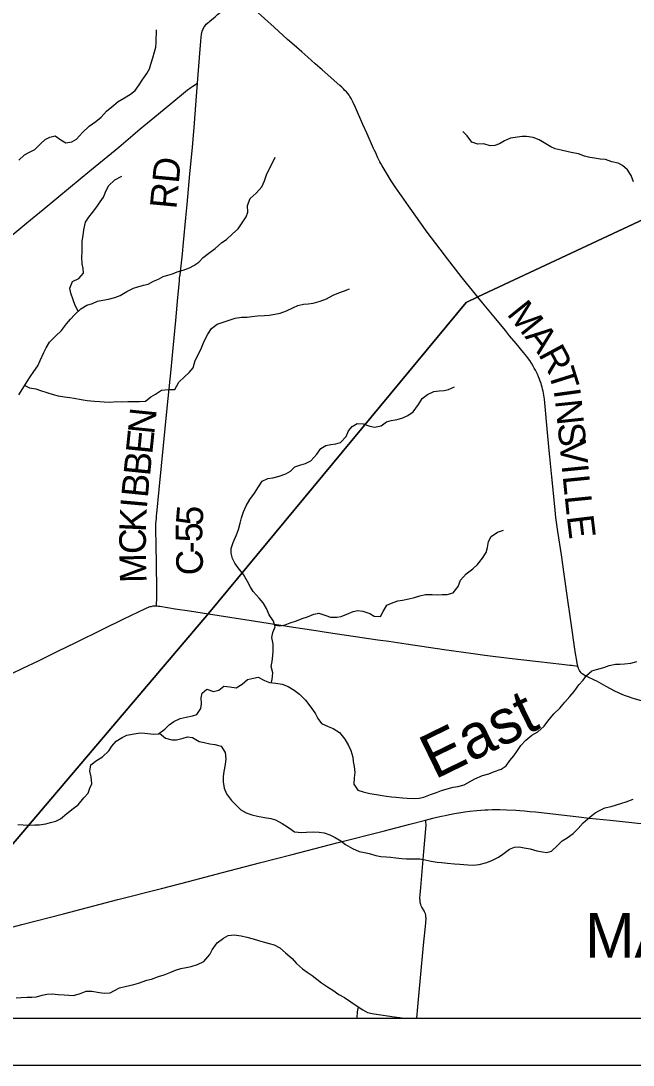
# Model space of a CAD drawing. Extents: x 0 to 34, y 0 to 22.
# Drawn here: x 5.838 to 7.143, y 14 to 16.226 of the extents above; entities that cross this region are included whole.
import ezdxf

# ---------------------------------------------------------------- set-up
doc = ezdxf.new("R2010")
doc.units = 0
for name, color, linetype in [('GM_X_Corporation_Text', 7, 'Continuous'), ('GM_X_County_Road', 7, 'Continuous'), ('GM_X_County_Road_Text', 7, 'Continuous'), ('GM_X_Minor_River', 7, 'Continuous'), ('GM_X_Minor_River_Text', 7, 'Continuous'), ('GM_X_State_Route', 7, 'Continuous'), ('GM_X_Township_Road', 7, 'Continuous'), ('SH_Data', 7, 'Continuous')]:
    doc.layers.add(name, color=color, linetype=linetype)

msp = doc.modelspace()

# ---------------------------------------------------------------- linework, layer by layer
at = {"layer": 'GM_X_County_Road'}
for points in [[(6.2145, 16.0932), (6.2186, 16.1478), (6.2214, 16.1825), (6.2222, 16.1911), (6.2229, 16.1966), (6.2236, 16.2003), (6.2245, 16.2037), (6.2257, 16.2071), (6.227, 16.2099), (6.2283, 16.212), (6.2299, 16.2145), (6.2314, 16.2164), (6.2332, 16.2185), (6.2356, 16.2209), (6.2406, 16.2254), (6.2521, 16.2348), (6.2574, 16.2391), (6.2781, 16.256), (6.3043, 16.2778)], [(6.8124, 15.637), (6.8071, 15.6433), (6.7878, 15.6669), (6.7766, 15.681), (6.7476, 15.7183), (6.7317, 15.739), (6.7046, 15.7754), (6.6645, 15.8315), (6.6493, 15.8528), (6.6372, 15.8701), (6.6276, 15.8847), (6.6165, 15.9027), (6.608, 15.9172), (6.6054, 15.9219), (6.6035, 15.9254), (6.6008, 15.931), (6.5986, 15.9354), (6.5961, 15.9409), (6.5939, 15.9458), (6.5916, 15.9507), (6.5901, 15.9541), (6.5762, 15.9854), (6.5673, 16.0052), (6.5517, 16.0411), (6.5468, 16.0518), (6.5445, 16.0561), (6.5422, 16.0606), (6.5397, 16.0645), (6.5376, 16.0678), (6.5348, 16.0712), (6.5321, 16.0745), (6.529, 16.0777), (6.5261, 16.0807), (6.5223, 16.0842), (6.5184, 16.0878), (6.5058, 16.0989), (6.4988, 16.1051), (6.4802, 16.1215), (6.4657, 16.1342), (6.4499, 16.1483), (6.4368, 16.1596), (6.4205, 16.174), (6.4064, 16.1863), (6.3779, 16.2123), (6.3368, 16.2492)], [(6.1268, 14.9789), (6.1273, 14.9853), (6.1278, 14.9921), (6.128, 14.9965), (6.1281, 15.0002), (6.1278, 15.0176), (6.1261, 15.1127), (6.1256, 15.1381), (6.1257, 15.1438), (6.1258, 15.1493), (6.126, 15.1545), (6.1262, 15.1592), (6.1268, 15.166), (6.1272, 15.1712), (6.1275, 15.1759), (6.1327, 15.2272), (6.1377, 15.2772), (6.15, 15.4002), (6.1586, 15.4824), (6.1629, 15.5281), (6.1681, 15.5869), (6.1725, 15.6364), (6.1759, 15.6709), (6.1765, 15.6778), (6.1773, 15.6845), (6.1824, 15.7296), (6.1848, 15.7537), (6.1896, 15.8062), (6.1923, 15.8347), (6.1953, 15.8668), (6.1985, 15.8995), (6.2038, 15.9558), (6.2083, 16.0078), (6.2124, 16.0654), (6.2145, 16.0932)], [(7.0255, 14.8507), (7.0249, 14.8528), (7.0234, 14.8614), (7.0201, 14.8817), (7.0116, 14.942), (7.0024, 15.0059), (6.9967, 15.0465), (6.9906, 15.0876), (6.983, 15.1372), (6.9789, 15.1674), (6.9772, 15.1829), (6.9723, 15.233), (6.9703, 15.254), (6.9674, 15.2825), (6.9661, 15.2969), (6.9654, 15.3032), (6.9617, 15.3406), (6.9546, 15.4192), (6.9539, 15.4236), (6.9533, 15.4278), (6.9524, 15.4324), (6.9515, 15.4369), (6.9504, 15.4411), (6.9494, 15.4453), (6.9481, 15.4493), (6.947, 15.4529), (6.9451, 15.4581), (6.9436, 15.4622), (6.9416, 15.4669), (6.9392, 15.4725), (6.9371, 15.477), (6.935, 15.4814), (6.9327, 15.4857), (6.9306, 15.4896), (6.9268, 15.4959), (6.923, 15.5016), (6.9201, 15.5054), (6.9165, 15.5102), (6.9133, 15.5144), (6.9097, 15.5188), (6.8937, 15.5385), (6.8801, 15.5547), (6.8712, 15.5658), (6.847, 15.595), (6.8226, 15.6247), (6.8124, 15.637)], [(5.7389, 14.7973), (5.7589, 14.8065), (5.7955, 14.8235), (5.842, 14.8458), (5.8755, 14.862), (5.8984, 14.8732), (5.9168, 14.8822), (5.9548, 14.9006), (6.0128, 14.9292), (6.0575, 14.951), (6.087, 14.9655), (6.1034, 14.9732), (6.1115, 14.9766), (6.1136, 14.9773), (6.1157, 14.9779), (6.1176, 14.9784), (6.12, 14.9788), (6.1233, 14.979), (6.1268, 14.9789)], [(6.1268, 14.9789), (6.1289, 14.9788), (6.1313, 14.9786), (6.1343, 14.9782), (6.1671, 14.9729), (6.1972, 14.9681), (6.2383, 14.9619)], [(6.2383, 14.9619), (6.2832, 14.955), (6.3384, 14.9463), (6.4194, 14.9337), (6.4624, 14.9272), (6.4937, 14.9224), (6.5656, 14.9115), (6.5994, 14.9068), (6.6222, 14.9036), (6.6597, 14.8981), (6.7408, 14.886), (6.8023, 14.8771), (6.8269, 14.874), (6.8792, 14.8677), (6.9415, 14.8606), (6.9916, 14.8549), (7.0082, 14.8528), (7.0123, 14.8523), (7.0166, 14.8518), (7.0255, 14.8507)], [(7.1852, 14.7695), (7.1416, 14.7821), (7.1375, 14.7834), (7.1333, 14.7848), (7.1295, 14.7862), (7.1252, 14.7878), (7.1202, 14.7898), (7.1148, 14.792), (7.1105, 14.7941), (7.1058, 14.7963), (7.1047, 14.797), (7.0856, 14.8073), (7.0661, 14.8181), (7.0623, 14.82), (7.0594, 14.8215), (7.0554, 14.8232), (7.0515, 14.8249), (7.0474, 14.8268), (7.0447, 14.8281), (7.0421, 14.8294), (7.0382, 14.8317), (7.0351, 14.834), (7.0324, 14.8365), (7.0304, 14.8388), (7.029, 14.8409), (7.0276, 14.8437), (7.0269, 14.8455), (7.0264, 14.8473), (7.0257, 14.85), (7.0255, 14.8507)]]:
    msp.add_lwpolyline(points, dxfattribs=at)
at = {"layer": 'GM_X_Minor_River'}
for points in [[(5.8339, 15.929), (5.8454, 15.9403), (5.855, 15.9455), (5.868, 15.9517), (5.8799, 15.9637), (5.8895, 15.9727), (5.8995, 15.9783), (5.9113, 15.9808), (5.923, 15.9723), (5.9335, 15.9657), (5.9465, 15.9678), (5.9568, 15.9738), (5.9695, 15.988), (5.9834, 16.0015), (5.9979, 16.0116), (6.0095, 16.0209), (6.0203, 16.0333), (6.0318, 16.0426), (6.0452, 16.0542), (6.059, 16.062), (6.0717, 16.0698), (6.0813, 16.0773), (6.0905, 16.0893), (6.0964, 16.0995), (6.1068, 16.1138), (6.1119, 16.1236), (6.1154, 16.1338), (6.1194, 16.147), (6.1226, 16.1599), (6.1258, 16.1697), (6.1267, 16.18), (6.1271, 16.2065)], [(7.1444, 15.8825), (7.1389, 15.8966), (7.1315, 15.9081), (7.121, 15.9177), (7.1112, 15.9224), (7.0983, 15.9256), (7.0847, 15.9307), (7.0729, 15.9312), (7.0612, 15.9329), (7.0513, 15.9345), (7.04, 15.9377), (7.0267, 15.9424), (7.0146, 15.9449), (7.0051, 15.9465), (6.99, 15.9501), (6.9775, 15.9533), (6.9677, 15.9576), (6.9571, 15.9638), (6.9432, 15.972), (6.9303, 15.9771), (6.9163, 15.9792), (6.9068, 15.9793), (6.892, 15.9776), (6.8817, 15.9758), (6.8695, 15.9703), (6.8588, 15.9636), (6.8488, 15.9603), (6.8386, 15.9593), (6.8253, 15.964), (6.8124, 15.9627), (6.7995, 15.9674), (6.7899, 15.9808), (6.7801, 15.9897)], [(6.0499, 15.6408), (6.0637, 15.6493), (6.0779, 15.6564), (6.0874, 15.6589), (6.0996, 15.6625), (6.1091, 15.6647), (6.121, 15.671), (6.1313, 15.6754), (6.1416, 15.681), (6.1512, 15.6835), (6.1611, 15.6864), (6.1714, 15.6908), (6.184, 15.6948), (6.1973, 15.6992), (6.2069, 15.7044), (6.2172, 15.7115), (6.2265, 15.7212), (6.2384, 15.731), (6.2522, 15.741), (6.2664, 15.7534), (6.2764, 15.7601), (6.2895, 15.7717), (6.301, 15.7829), (6.3099, 15.7953), (6.3184, 15.8081), (6.3216, 15.8183), (6.321, 15.8324), (6.3266, 15.8475), (6.3393, 15.8587), (6.352, 15.8718), (6.3571, 15.8847), (6.3614, 15.8975), (6.3673, 15.9096), (6.3735, 15.922), (6.3802, 15.9356)], [(5.9602, 15.607), (5.9535, 15.6189), (5.9491, 15.6314), (5.9448, 15.6452), (5.9426, 15.6562), (5.9478, 15.6706), (5.9615, 15.6765), (5.9716, 15.6881), (5.9706, 15.698), (5.9688, 15.7079), (5.9678, 15.7223), (5.9687, 15.7333), (5.9689, 15.7466), (5.9687, 15.7565), (5.9707, 15.7686), (5.9724, 15.7803), (5.9761, 15.797), (5.9827, 15.8075), (5.9908, 15.8173), (6.0001, 15.8297), (6.007, 15.8402), (6.0144, 15.8504), (6.0187, 15.861), (6.0246, 15.8742), (6.0384, 15.8869), (6.053, 15.8947)], [(5.8461, 15.4487), (5.8562, 15.444), (5.8695, 15.4412), (5.8797, 15.438), (5.8933, 15.434), (5.9069, 15.4297), (5.9175, 15.4265), (5.9308, 15.4248), (5.9422, 15.4231), (5.9516, 15.4219), (5.9668, 15.4186), (5.9793, 15.4166), (5.9949, 15.4152), (6.0059, 15.4143), (6.0153, 15.4138), (6.0275, 15.4133), (6.0423, 15.4143), (6.0526, 15.4141), (6.0659, 15.4147), (6.0909, 15.4144), (6.1039, 15.4153), (6.1154, 15.4243), (6.125, 15.4299), (6.138, 15.4388), (6.1528, 15.4402), (6.1665, 15.4404), (6.1751, 15.4554), (6.1866, 15.4674), (6.1966, 15.4764), (6.2051, 15.4862), (6.2099, 15.5017), (6.2177, 15.5171), (6.2228, 15.5288), (6.229, 15.5428), (6.2364, 15.5579), (6.2446, 15.5699), (6.2565, 15.5796), (6.2675, 15.5829), (6.2824, 15.5877), (6.295, 15.5924), (6.3083, 15.5945), (6.3205, 15.594), (6.3304, 15.5954), (6.3422, 15.5968), (6.3574, 15.5977), (6.3673, 15.5987), (6.3791, 15.6005), (6.3905, 15.603), (6.4046, 15.6081), (6.4192, 15.6151), (6.4287, 15.6192), (6.4405, 15.6217), (6.4504, 15.6227), (6.4611, 15.6244), (6.4763, 15.6284), (6.4893, 15.6332), (6.5038, 15.641), (6.5157, 15.6461), (6.526, 15.6494), (6.539, 15.6549)], [(5.8336, 15.4287), (5.8421, 15.4423), (5.8511, 15.457), (5.8577, 15.4671), (5.8658, 15.4784), (5.8743, 15.4908), (5.8794, 15.5021), (5.8872, 15.5187), (5.8916, 15.5289), (5.8989, 15.541), (5.9116, 15.5541), (5.9243, 15.5657), (5.9355, 15.58), (5.944, 15.5898), (5.9521, 15.5995), (5.9656, 15.6119), (5.9786, 15.6197), (5.9904, 15.6237), (6.0015, 15.6285), (6.0126, 15.6302), (6.0251, 15.6327), (6.0385, 15.6364), (6.0499, 15.6408)], [(6.3719, 14.8151), (6.3736, 14.8223), (6.3753, 14.8364), (6.3713, 14.8497), (6.3737, 14.8603), (6.3754, 14.8732), (6.3759, 14.8827), (6.3761, 14.8975), (6.3732, 14.9112), (6.3753, 14.9218), (6.3804, 14.9342), (6.3764, 14.9464), (6.3671, 14.9598), (6.3619, 14.9732), (6.3545, 14.9854), (6.3459, 14.9954), (6.3331, 15.0092), (6.3276, 15.0188), (6.3213, 15.031), (6.3124, 15.046), (6.3015, 15.0598), (6.2945, 15.0701), (6.2889, 15.08), (6.2864, 15.0915), (6.2865, 15.101), (6.2905, 15.1138), (6.2979, 15.1304), (6.3023, 15.1417), (6.3055, 15.155), (6.3083, 15.1663), (6.3123, 15.1796), (6.3181, 15.192), (6.3263, 15.2056), (6.3363, 15.2191), (6.3445, 15.2327), (6.3523, 15.2447), (6.3645, 15.2503), (6.3751, 15.2516), (6.3889, 15.2553), (6.403, 15.2604), (6.4126, 15.266), (6.4222, 15.2753), (6.4352, 15.2793), (6.4447, 15.2826), (6.4562, 15.2882), (6.4693, 15.3021), (6.4774, 15.3141), (6.4885, 15.3208), (6.4988, 15.3229), (6.5098, 15.3243), (6.5194, 15.3268), (6.5313, 15.3396), (6.5368, 15.3517), (6.5445, 15.3614), (6.5552, 15.3674), (6.5681, 15.3672), (6.5817, 15.3621), (6.592, 15.3601), (6.6061, 15.3625), (6.6179, 15.3711), (6.6275, 15.374), (6.64, 15.3765), (6.6526, 15.3798), (6.6633, 15.3846), (6.6741, 15.3924), (6.6857, 15.4082), (6.6934, 15.421), (6.7053, 15.4296), (6.7183, 15.4355), (6.7301, 15.4372), (6.7404, 15.4382), (6.7499, 15.44), (6.7625, 15.4459)], [(6.3791, 14.9381), (6.3903, 14.9364), (6.4013, 14.9385), (6.412, 14.9429), (6.4258, 14.9473), (6.4376, 14.9517), (6.4494, 14.9557), (6.4628, 14.9609), (6.4735, 14.9634), (6.4882, 14.9586), (6.4984, 14.9551), (6.5113, 14.9546), (6.5208, 14.9563), (6.5331, 14.9615), (6.5464, 14.967), (6.5567, 14.9691), (6.567, 14.9679), (6.5817, 14.9624), (6.5915, 14.9573), (6.6048, 14.9564), (6.6106, 14.9669), (6.6184, 14.9801), (6.628, 14.9849), (6.6417, 14.9893), (6.652, 14.9911), (6.6649, 14.9936), (6.6775, 14.9968), (6.6886, 15.0005), (6.7004, 15.003), (6.7148, 15.0032), (6.7258, 15.0026), (6.7361, 15.0029), (6.7467, 15.0028), (6.76, 15.0068), (6.7701, 15.0199), (6.7756, 15.0339), (6.7876, 15.0474), (6.8014, 15.0582), (6.8118, 15.0668), (6.8226, 15.0803), (6.8299, 15.0924), (6.8327, 15.103), (6.8348, 15.1159), (6.8407, 15.1268), (6.8541, 15.1361), (6.8667, 15.1405)], [(6.6778, 14.5686), (6.6873, 14.5689), (6.6969, 14.571), (6.7114, 14.5765), (6.7243, 14.5809), (6.7346, 14.585), (6.7472, 14.5886), (6.7594, 14.5926), (6.7693, 14.5936), (6.7831, 14.5972), (6.7945, 14.6035), (6.8056, 14.6102), (6.8224, 14.6176), (6.8358, 14.6209), (6.8457, 14.6249), (6.8618, 14.6311), (6.8725, 14.6378), (6.8806, 14.6491), (6.8891, 14.6593), (6.8972, 14.6705), (6.9042, 14.6811), (6.9146, 14.6923), (6.9277, 14.7032), (6.9403, 14.7106), (6.9538, 14.7226), (6.9619, 14.7331), (6.9742, 14.7485), (6.9869, 14.7612), (6.9977, 14.7736), (7.0082, 14.7856), (7.0174, 14.7965), (7.0279, 14.8104), (7.0367, 14.8206), (7.0441, 14.8304), (7.0552, 14.8401), (7.0655, 14.8434), (7.0808, 14.8473), (7.0926, 14.8521), (7.1056, 14.8546), (7.1151, 14.8549), (7.1249, 14.8555), (7.1386, 14.8568), (7.1516, 14.8605)], [(5.8312, 14.5131), (5.843, 14.5119), (5.8562, 14.5113), (5.8676, 14.5119), (5.8772, 14.5125), (5.8909, 14.5146), (5.9008, 14.5172), (5.9122, 14.5201), (5.9221, 14.5253), (5.936, 14.5361), (5.9494, 14.5473), (5.9598, 14.5551), (5.9725, 14.5694), (5.9817, 14.5795), (5.9849, 14.5901), (5.9896, 14.5999), (5.9879, 14.6144), (5.985, 14.6269), (5.9871, 14.6402), (5.999, 14.6491), (6.012, 14.6573), (6.0255, 14.6697), (6.0317, 14.6802), (6.0413, 14.6907), (6.054, 14.6982), (6.0639, 14.703), (6.075, 14.7055), (6.0925, 14.7083), (6.102, 14.7078), (6.1217, 14.7053), (6.1312, 14.7063), (6.1446, 14.716), (6.1542, 14.725), (6.1642, 14.7324), (6.1776, 14.7387), (6.1902, 14.742), (6.2039, 14.7448), (6.2134, 14.7477), (6.2219, 14.7601), (6.2228, 14.77), (6.2226, 14.7829), (6.2243, 14.7928), (6.2343, 14.8017), (6.2486, 14.7966), (6.2597, 14.7995), (6.2704, 14.8077), (6.2833, 14.8064), (6.297, 14.804), (6.3096, 14.8118), (6.3215, 14.8219), (6.3341, 14.8251), (6.344, 14.8269), (6.3576, 14.8195), (6.3682, 14.8156), (6.3818, 14.8139), (6.3951, 14.8118), (6.4079, 14.8071), (6.4204, 14.7993), (6.432, 14.7904), (6.4448, 14.7781), (6.4519, 14.7686), (6.4597, 14.7582), (6.4664, 14.7486), (6.4712, 14.7387), (6.479, 14.7283), (6.493, 14.7217), (6.5036, 14.7178), (6.5175, 14.7092), (6.5284, 14.6951), (6.5365, 14.6813), (6.5417, 14.6706), (6.5457, 14.6565), (6.5467, 14.647), (6.5488, 14.6367), (6.5502, 14.6238), (6.5485, 14.6124), (6.5476, 14.5992), (6.5561, 14.5861), (6.5679, 14.5822), (6.5819, 14.5793), (6.5959, 14.5769), (6.608, 14.5745), (6.6175, 14.5732), (6.6285, 14.5719), (6.6384, 14.571), (6.652, 14.5697), (6.6619, 14.5688), (6.6778, 14.5686)], [(6.1334, 14.7079), (6.1466, 14.697), (6.1595, 14.693), (6.1701, 14.6932), (6.1839, 14.6969), (6.1934, 14.6998), (6.2036, 14.6981), (6.2183, 14.69), (6.2289, 14.6875), (6.2407, 14.6851), (6.2517, 14.6831), (6.2649, 14.6799), (6.2735, 14.6665), (6.2748, 14.6528), (6.2735, 14.6407), (6.2707, 14.6259), (6.2694, 14.6149), (6.2696, 14.6039), (6.2713, 14.5902), (6.2761, 14.578), (6.2869, 14.5642), (6.2963, 14.5546), (6.3072, 14.5442), (6.3181, 14.5376), (6.3302, 14.5333), (6.3427, 14.5308), (6.3571, 14.5276), (6.3707, 14.5255), (6.3806, 14.5227), (6.3953, 14.5149), (6.4085, 14.5064), (6.4216, 14.4971), (6.4372, 14.4958), (6.4467, 14.4968), (6.4623, 14.4974), (6.474, 14.4965), (6.4847, 14.4952), (6.4964, 14.4909), (6.5081, 14.4854), (6.5205, 14.478), (6.5303, 14.4699), (6.5454, 14.4618), (6.559, 14.4555), (6.5703, 14.4535), (6.5809, 14.451), (6.5945, 14.4467), (6.6055, 14.4447), (6.6165, 14.4438), (6.6268, 14.4429), (6.6378, 14.4416), (6.6499, 14.4407), (6.6602, 14.4398), (6.6761, 14.4399), (6.6886, 14.4394), (6.7, 14.4374), (6.7125, 14.4345), (6.7254, 14.4325), (6.7349, 14.4316), (6.7478, 14.4307), (6.7622, 14.429), (6.7736, 14.4281), (6.7907, 14.4267), (6.8024, 14.4265), (6.8154, 14.4275), (6.8317, 14.4322), (6.8436, 14.4366), (6.8562, 14.4433), (6.8658, 14.45), (6.88, 14.4601), (6.8903, 14.4649), (6.9006, 14.4655), (6.9108, 14.4631), (6.9241, 14.461), (6.9384, 14.4571), (6.9502, 14.4546), (6.9596, 14.453), (6.9696, 14.4559), (6.9819, 14.4679), (6.9923, 14.4784), (7.003, 14.4847), (7.0153, 14.494), (7.026, 14.5045), (7.0372, 14.5165), (7.0518, 14.5292), (7.0622, 14.5374), (7.0718, 14.543), (7.0828, 14.5482), (7.0966, 14.5514), (7.108, 14.5551), (7.1191, 14.5587), (7.1286, 14.5613), (7.1435, 14.5668)], [(5.8278, 14.1431), (5.8388, 14.1444), (5.8517, 14.145), (5.8612, 14.1449), (5.8715, 14.1452), (5.8833, 14.1488), (5.8936, 14.1509), (5.905, 14.1516), (5.9175, 14.1503), (5.9304, 14.1497), (5.9399, 14.1492), (5.9498, 14.1483), (5.9627, 14.1516), (5.9773, 14.1575), (5.989, 14.1573), (6.0057, 14.1548), (6.0159, 14.1535), (6.0281, 14.1541), (6.0377, 14.1589), (6.048, 14.1645), (6.0606, 14.1678), (6.0785, 14.1721), (6.0888, 14.175), (6.1067, 14.1808), (6.1162, 14.183), (6.1311, 14.1889), (6.1433, 14.1925), (6.1578, 14.1984), (6.1678, 14.2021), (6.1792, 14.2057), (6.1906, 14.2082), (6.2013, 14.2104), (6.2147, 14.2144), (6.2284, 14.2206), (6.2408, 14.2357), (6.2455, 14.2455), (6.2563, 14.2605), (6.2697, 14.2706), (6.28, 14.2761), (6.2926, 14.2775), (6.3074, 14.2758), (6.3199, 14.273), (6.3331, 14.2694), (6.3449, 14.2658), (6.3547, 14.2627), (6.3672, 14.2591), (6.3782, 14.2563), (6.3898, 14.25), (6.4022, 14.2396), (6.4161, 14.2269), (6.4259, 14.2169), (6.4386, 14.2054), (6.4484, 14.198), (6.459, 14.1911), (6.4687, 14.1834), (6.4789, 14.1756), (6.4917, 14.1671), (6.503, 14.1598), (6.5161, 14.1505), (6.5278, 14.1439), (6.5414, 14.135), (6.5553, 14.1257), (6.567, 14.1179), (6.5772, 14.1125)], [(6.5574, 14.1243), (6.5548, 14.1139), (6.5542, 14.101), (6.5542, 14.1)], [(6.5772, 14.1125), (6.587, 14.1097), (6.6007, 14.108), (6.6101, 14.1064), (6.6196, 14.1051), (6.6336, 14.1026), (6.6462, 14.1013), (6.6529, 14.1)]]:
    msp.add_lwpolyline(points, dxfattribs=at)
at = {"layer": 'GM_X_State_Route'}
msp.add_lwpolyline([(5.7065, 14.2645), (5.8402, 14.2995), (5.9291, 14.3228), (6.0446, 14.3529), (6.1379, 14.3768), (6.1951, 14.3915), (6.2678, 14.4106), (6.3466, 14.431), (6.4134, 14.4482), (6.5144, 14.4745), (6.6101, 14.4988), (6.6672, 14.5137), (6.7009, 14.5223), (6.716, 14.5262), (6.7252, 14.5284), (6.7348, 14.5306), (6.743, 14.5324), (6.7518, 14.5342), (6.7629, 14.5365), (6.7757, 14.5387), (6.7843, 14.5401), (6.7954, 14.5415), (6.8103, 14.5429), (6.827, 14.544), (6.8337, 14.5442), (6.8432, 14.5446), (6.8511, 14.5446), (6.8594, 14.5447), (6.8737, 14.5444), (6.8936, 14.5434), (6.9018, 14.5427), (6.9116, 14.542), (6.9229, 14.5409), (6.9351, 14.5397), (7.0277, 14.5292), (7.0499, 14.5267), (7.0944, 14.5218), (7.1933, 14.5113)], dxfattribs=at)
at = {"layer": 'GM_X_Township_Road'}
for points in [[(3.7277, 16.7873), (3.6691, 16.5264), (3.3385, 15.3189), (3.2153, 14.8228), (3.0598, 14.2522), (3.3693, 14.1947), (3.882, 14.1), (5.5061, 14.1), (5.6307, 14.246), (5.7089, 14.3412), (6.2381, 14.9624), (6.7874, 15.6255), (6.8121, 15.6375), (7.6646, 16.0363), (8.8399, 16.5839), (8.8447, 16.5834), (8.8816, 16.5789), (8.8995, 16.5764), (8.9, 16.5763), (8.9, 19.1426)], [(5.7894, 15.745), (5.8508, 15.7955), (5.8853, 15.8239), (5.9439, 15.8721), (5.9851, 15.9061), (6.0153, 15.931), (6.0465, 15.9567), (6.0764, 15.9819), (6.0926, 15.9954), (6.1238, 16.0212), (6.1559, 16.0476), (6.1933, 16.0785), (6.1972, 16.0815), (6.2001, 16.0838), (6.2023, 16.0853), (6.2048, 16.0869), (6.2145, 16.0932)], [(6.682, 14.1), (6.6842, 14.1243), (6.6869, 14.1552), (6.6898, 14.1862), (6.6963, 14.2554), (6.7011, 14.3025), (6.7018, 14.313), (6.7016, 14.3152), (6.7015, 14.3174), (6.7011, 14.3199), (6.7005, 14.3223), (6.6998, 14.324), (6.6987, 14.3267), (6.6978, 14.3287), (6.6966, 14.3307), (6.6957, 14.3322), (6.6931, 14.3366), (6.6918, 14.3393), (6.6906, 14.3423), (6.6901, 14.3445), (6.6896, 14.3464), (6.6892, 14.349), (6.6891, 14.3513), (6.6889, 14.3537), (6.6888, 14.3556), (6.6891, 14.3631), (6.6905, 14.3786), (6.6973, 14.4553), (6.7018, 14.5115), (6.702, 14.5136), (6.7017, 14.5166), (6.7013, 14.5195), (6.7009, 14.5223)]]:
    msp.add_lwpolyline(points, dxfattribs=at)
msp.add_lwpolyline([(5.5061, 14.1), (8.9, 14.1), (8.9, 16.5763), (8.8995, 16.5764), (8.8816, 16.5789), (8.8447, 16.5834), (8.8399, 16.5839), (7.6646, 16.0363), (6.8121, 15.6375), (6.7874, 15.6255), (6.2381, 14.9624), (5.7089, 14.3412), (5.6307, 14.246)], close=True, dxfattribs=at)
at = {"layer": 'SH_Data'}
for p, q in [((2.1, 14.1), (8.9, 14.1)), ((2, 14), (9, 14))]:
    msp.add_line(p, q, dxfattribs=at)

# ---------------------------------------------------------------- texts
at = {"layer": 'GM_X_Corporation_Text'}
msp.add_text('MARTINSVILLE', height=0.094697, rotation=0, dxfattribs=at).set_placement((7.0409, 14.2292))
at = {"layer": 'GM_X_County_Road_Text'}
for s, height, rotation, p in [('RD', 0.05682, 84.5908, (6.1694, 15.8235)), ('M', 0.0568, 308.7977, (6.8725, 15.6006)), ('A', 0.0568, 308.1319, (6.911, 15.5527)), ('R', 0.0568, 298.2968, (6.9405, 15.5155)), ('T', 0.0568, 287.4673, (6.9615, 15.4771)), ('I', 0.0568, 277.8144, (6.9737, 15.439)), ('N', 0.0568, 275.952, (6.9768, 15.4164)), ('N', 0.0568, 84.1499, (6.1223, 15.3431)), ('S', 0.0568, 275.7399, (6.982, 15.3667)), ('E', 0.0568, 84.1487, (6.1179, 15.3008)), ('V', 0.0568, 275.736, (6.9858, 15.3285)), ('B', 0.0568, 84.1511, (6.1132, 15.2544)), ('I', 0.0568, 275.7361, (6.9908, 15.2788)), ('B', 0.0568, 84.1822, (6.1084, 15.208)), ('L', 0.0568, 275.7366, (6.9931, 15.2556)), ('I', 0.0568, 84.9038, (6.1064, 15.1849)), ('L', 0.0568, 275.7915, (6.9974, 15.2132)), ('K', 0.0568, 87.5805, (6.1043, 15.1357)), ('5', 0.0568, 85.2381, (6.2247, 15.1483)), ('E', 0.0568, 276.8806, (7.0018, 15.1698)), ('C', 0.0568, 90.6596, (6.1049, 15.0898)), ('5', 0.0568, 90, (6.2248, 15.1145)), ('C', 0.0568, 91.9792, (6.227, 15.0451)), ('-', 0.0568, 91.6083, (6.2254, 15.0916)), ('M', 0.0568, 91.0811, (6.106, 15.0283))]:
    msp.add_text(s, height=height, rotation=rotation, dxfattribs=at).set_placement(p)
at = {"layer": 'GM_X_Minor_River_Text'}
msp.add_text('East', height=0.09469, rotation=25.9927, dxfattribs=at).set_placement((6.7204, 14.6082))

doc.saveas('drawing.dxf')
